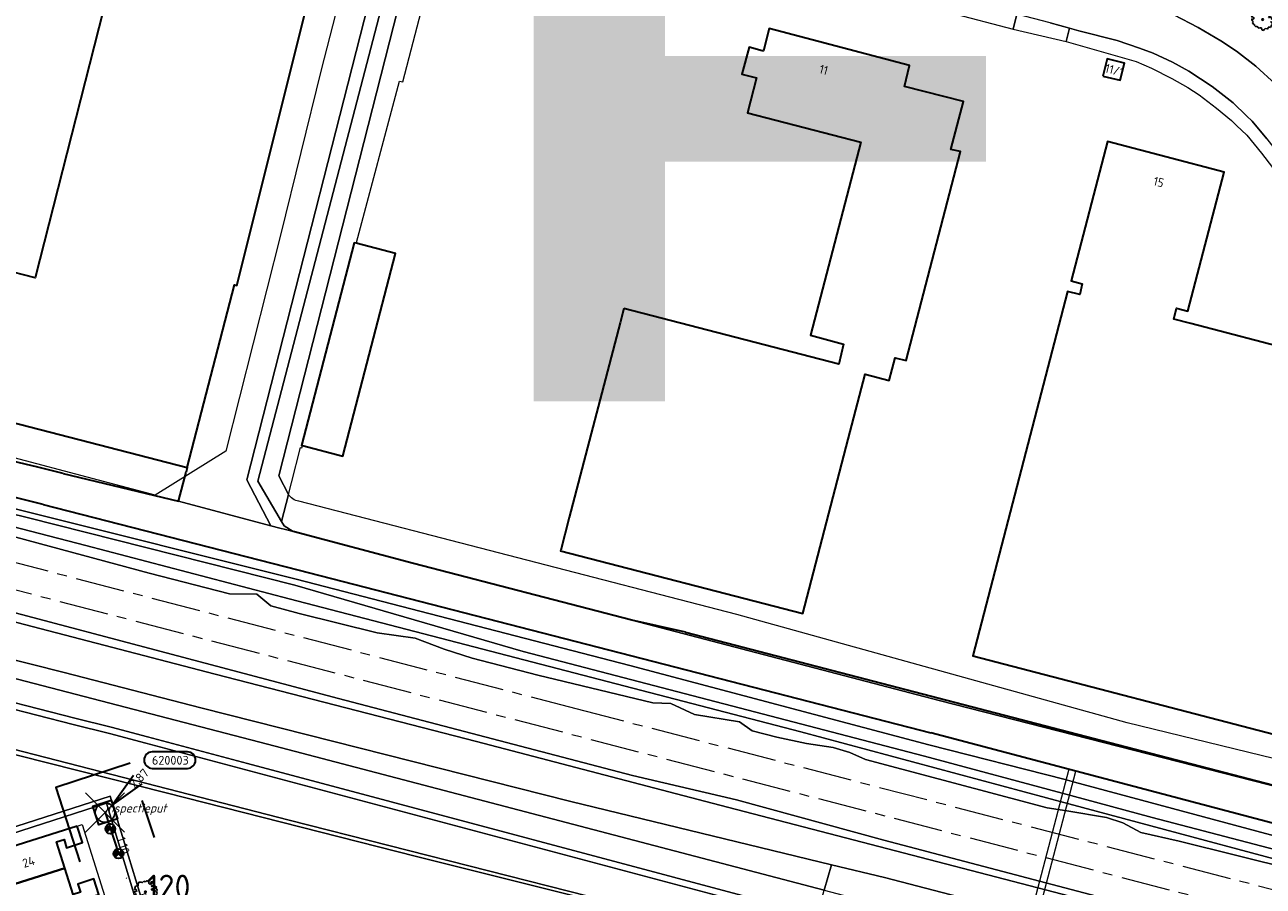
# Model space of a CAD drawing. Header units: metres. Extents: x 152391 to 157968, y 462336 to 467280.
# Tile 667 of 736: x 156805 to 156995, y 464823 to 464955. Entities that reach past the tile are written whole.
import ezdxf
from ezdxf.enums import TextEntityAlignment as Align

# ---------------------------------------------------------------- set-up
doc = ezdxf.new("R2010")
doc.units = ezdxf.units.M
doc.header["$LTSCALE"] = 0.75
doc.header["$PDMODE"] = 3
doc.header["$PDSIZE"] = 3
doc.linetypes.add('AM-AS', pattern=[16, 10, -2, 2, -2])
doc.linetypes.add('RI-VWA_BETON', pattern=[19, 9, -5, 0, -5])
doc.layers.get('0').update_dxf_attribs({"lineweight": 25})
doc.layers.get('defpoints').update_dxf_attribs({"lineweight": 25})
for name, color, linetype, lineweight in [('B-GV-GR-BOOM-S', 252, 'Continuous', 25), ('B-WE-AM-AS_SPOOR-G', 10, 'AM-AS', 18), ('B-WE-GK-BESCHOEIING-G', 251, 'GK-BESCHOEIING', 35), ('B-WE-GR-BEPLANTING_CULTUUR_BOSPLANTSOEN-GV', 251, 'Continuous', 18), ('B-WE-GR-GRAS-GV', 251, 'Continuous', 13), ('B-WE-GR-GROENVOORZIENING-GV', 251, 'Continuous', 18), ('B-WE-GR-HAAG-GV', 251, 'Continuous', 13), ('B-WE-GR-STRUIK-GV', 251, 'Continuous', 13), ('B-WE-GW-TALUD_KRUIN-G', 251, 'Continuous', 18), ('B-WE-KW-KUNSTWERK_DUIKER-GV', 5, 'Continuous', 18), ('B-WE-KW-KUNSTWERK_GELUIDSWERING_SCHERM-G', 5, 'Continuous', 18), ('B-WE-OG-BEBOUWING-GV', 6, 'Continuous', 35), ('B-WE-OG-BEBOUWING-T18', 1, 'Continuous', 18), ('B-WE-OG-TERREIN_CULTUURSCHEIDING-GV', 251, 'Continuous', 18), ('B-WE-OG-WATER-GV', 251, 'Continuous', 18), ('B-WE-OG-WATER_SLOOT-GV', 251, 'Continuous', 18), ('B-WE-VH-VERHARDING_ASFALT-GV', 251, 'Continuous', 18), ('B-WE-VH-VERHARDING_HALFVERHARDING-GV', 251, 'Continuous', 18), ('B-WE-VH-VERHARDING_TEGEL-GV', 251, 'Continuous', 18), ('N-OI-RI-T50', 130, 'Continuous', 50), ('N-OI-RI-VWA_PUTNUMMER-S @ 0.75', 36, 'Continuous', 35), ('N-OI-RI-VWA_RIOOLPUT_INSPECTIEPUT-S', 36, 'Continuous', 35), ('N-OI-RI-VWA_STROOMRICHTING-S @ 0.75', 36, 'Continuous', 35), ('N-OI-RI-VWA_TRANSPORTLEIDING_BETON_250-G', 36, 'RI-VWA_BETON', 35), ('N-RO-KG-GRENS_WERK-G', 7, 'XX-WERKGRENS', 35)]:
    doc.layers.add(name, color=color, linetype=linetype, lineweight=lineweight)
doc.layers.add('inspectieput', color=7, linetype='Continuous', plot=False)
doc.layers.add('N-OI-RI-VRIJVERVAL_HULPSTUK-S', color=210, linetype='Continuous', lineweight=35, plot=False)
doc.layers.add('X-XX-AL-TEKENBLAD_HULPLIJN-G', color=7, linetype='Continuous', lineweight=18, plot=False)
doc.styles.add('ARIAL', font='arialbd.ttf')
doc.styles.add('NLCS-ISO', font='isocpeur.ttf')
doc.styles.add('NLCS-ISO-M750-T18', font='NLCS-ISO.ttf', dxfattribs={"height": 1.35})
doc.styles.add('NLCS-ISO-M750-T18_CURSIEF', font='NLCS-ISO.ttf', dxfattribs={"oblique": 15, "height": 1.35})
doc.styles.add('NLCS-ISO-M750-T50', font='NLCS-ISO.ttf', dxfattribs={"height": 3.75})
doc.linetypes.add('GK-BESCHOEIING', pattern='A,30,-5,[1,NLCS.SHX,S=1,R=0,X=0,Y=0],-5', length=40)
doc.linetypes.add('XX-WERKGRENS', pattern='A,0,[137,NLCS.SHX,S=0.1,R=0,X=-1.1,Y=-1.35],-6', length=6)

# ---------------------------------------------------------------- blocks, each defined once
blk = doc.blocks.new('B-SRI-PUT_VWA-SO')
at = {"flags": 128}
blk.add_lwpolyline([(-2, 2), (2, 2), (2, -2), (-2, -2)], close=True, dxfattribs=at)
at = {"lineweight": -3, "flags": 128}
blk.add_lwpolyline([(2, -2), (2, 2), (-2, 2), (-2, -2)], close=True, dxfattribs=at)
at = {"lineweight": -3}
blk.add_circle((0, 0), 2, dxfattribs=at)
blk = doc.blocks.new('*U178')
for q in [(5.83, 7.6), (7.6, 5.83)]:
    blk.add_line((1.41, 1.41), q)
blk.add_lwpolyline([(16.81, 12.39), (9.65, 12.39, 1), (9.65, 9.01), (16.81, 9.01, 1)], format="xyb", close=True)
at = {"ltscale": 0.1, "style": 'NLCS-ISO'}
blk.add_attdef('PUTHGT', text='', height=1.8, rotation=45, dxfattribs=at).set_placement((5.39, 5.43), align=Align.MIDDLE_LEFT)
blk.add_attdef('PUTNR', text='', height=1.8, dxfattribs=at).set_placement((13.33, 10.67), align=Align.MIDDLE_CENTER)
blk = doc.blocks.new('*U79')
at = {"ltscale": 0.1}
blk.add_hatch(color=256, dxfattribs=at).paths.add_polyline_path([(2.5, 0), (-2.5, -0.83), (-2.5, 0.83)])
at = {"ltscale": 0.1, "flags": 128}
blk.add_lwpolyline([(2.5, 0), (-2.5, -0.83), (-2.5, 0.83)], close=True, dxfattribs=at)
at = {"ltscale": 0.1, "style": 'NLCS-ISO'}
for tag, p in [('MAT', (-1, 0.5)), ('BOBL', (-12.62, 0))]:
    blk.add_attdef(tag, text='', height=1.8, dxfattribs=at).set_placement(p, align=Align.BOTTOM_RIGHT)
for tag, p in [('DIA', (1, 0.5)), ('BOBR', (11.67, 0))]:
    blk.add_attdef(tag, text='', height=1.8, dxfattribs=at).set_placement(p, align=Align.BOTTOM_LEFT)
at = {"layer": 'defpoints', "ltscale": 0.1, "style": 'NLCS-ISO', "flags": 1}
blk.add_attdef('JVA', text='', height=1.8, dxfattribs=at).set_placement((0, -1), align=Align.TOP_CENTER)
blk = doc.blocks.new('SRI-HULP')
h = blk.add_hatch(color=256)
h.dxf.hatch_style = 1
h.paths.add_polyline_path([(-0.71, 0.71, 0.198912), (-1, 0, 0.198912), (-0.71, -0.71), (0, 0)])
h = blk.add_hatch(color=256)
h.dxf.hatch_style = 1
h.paths.add_polyline_path([(1, 0, 0.198912), (0.71, 0.71), (0, 0), (0.71, -0.71, 0.198912)])
for p, q in [((-0.71, 0.71), (0.71, -0.71)), ((-0.71, -0.71), (0.71, 0.71))]:
    blk.add_line(p, q)
blk.add_circle((0, 0), 1)
blk = doc.blocks.new('ACMAP_ANN_TEMPLATE_type knoop')
at = {"layer": 'defpoints', "style": 'NLCS-ISO-M750-T18_CURSIEF', "oblique": 15}
blk.add_attdef('type_knoop', (0, 0), '', height=1.35, dxfattribs=at)
blk = doc.blocks.new('SGR-BOOM_21_30')
at = {"linetype": 'Continuous'}
for p, q in [((-1.7, 0.37), (-1.66, 0.48)), ((-1.49, 0.41), (-1.7, 0.37)), ((-1.68, -0.03), (-1.67, 0.09)), ((-1.67, 0.09), (-1.39, 0.07)), ((-1.66, 0.48), (-1.6, 0.53)), ((-1.63, 0.58), (-1.53, 0.87)), ((-1.6, 0.53), (-1.63, 0.58)), ((-1.53, 0.87), (-1.46, 0.86)), ((-1.42, 0.33), (-1.49, 0.41)), ((-1.46, 0.86), (-1.34, 0.91)), ((-1.33, 0.18), (-1.42, 0.33)), ((-1.39, 0.07), (-1.33, 0.18)), ((-1.34, 0.91), (-1.18, 0.86)), ((-1.18, 0.86), (-1.12, 0.92)), ((-1.13, 1.09), (-1.11, 1.19)), ((-1.12, 0.92), (-1.13, 1.09)), ((-1.11, 1.19), (-1.05, 1.33)), ((-1.05, 1.33), (-1.02, 1.5)), ((-1.02, 1.5), (-0.67, 1.5)), ((-0.67, 1.5), (-0.52, 1.43)), ((-0.52, 1.43), (-0.47, 1.45)), ((-0.47, 1.45), (-0.37, 1.55)), ((-0.37, 1.55), (-0.23, 1.65)), ((-0.23, 1.65), (-0.13, 1.58)), ((-0.13, 1.58), (-0.06, 1.52)), ((-0.06, 1.52), (0.07, 1.58)), ((0.07, 1.58), (0.2, 1.71)), ((0.2, 1.71), (0.26, 1.73)), ((0.26, 1.73), (0.33, 1.7)), ((0.33, 1.7), (0.39, 1.65)), ((0.4, 1.53), (0.38, 1.5)), ((0.38, 1.5), (0.53, 1.52)), ((0.39, 1.65), (0.4, 1.53)), ((0.54, 1.48), (0.51, 1.29)), ((0.51, 1.29), (0.57, 1.24)), ((0.53, 1.52), (0.54, 1.48)), ((0.57, 1.24), (0.69, 1.15)), ((0.69, 1.15), (0.75, 1.2)), ((0.75, 1.2), (0.8, 1.29)), ((0.79, 1.4), (0.89, 1.56)), ((0.8, 1.29), (0.79, 1.4)), ((0.89, 1.56), (1.02, 1.53)), ((0.94, 0.91), (0.89, 0.87)), ((0.89, 0.87), (0.93, 0.83)), ((0.93, 0.41), (0.89, 0.33)), ((0.89, 0.33), (1.03, 0.32)), ((0.97, 1.37), (0.93, 1.33)), ((0.93, 1.33), (0.95, 1.25)), ((0.93, 0.83), (0.98, 0.84)), ((1.05, 0.46), (0.93, 0.41)), ((0.97, 0.97), (0.94, 0.91)), ((0.95, 1.25), (0.96, 1.24)), ((0.96, 1.27), (0.97, 1.37)), ((1.03, 0.97), (0.97, 0.97)), ((0.98, 0.84), (1.03, 0.78)), ((1.02, 1.53), (1.16, 1.45)), ((1.08, 0.94), (1.03, 0.97)), ((1.03, 0.78), (1.08, 0.84)), ((1.03, 0.32), (1.11, 0.25)), ((1.11, 0.46), (1.05, 0.46)), ((1.12, 0.87), (1.08, 0.94)), ((1.08, 0.84), (1.12, 0.87)), ((1.22, 0.4), (1.11, 0.46)), ((1.11, 0.25), (1.2, 0.37)), ((1.16, 1.45), (1.25, 1.27)), ((1.2, 0.37), (1.24, 0.41)), ((1.32, 0.79), (1.23, 0.69)), ((1.23, 0.69), (1.27, 0.63)), ((1.25, 1.27), (1.38, 1.06)), ((1.27, 0.63), (1.38, 0.56)), ((1.34, 0.18), (1.31, 0.1)), ((1.43, 0.05), (1.31, 0.1)), ((1.38, 1.06), (1.32, 0.79)), ((1.36, 0.3), (1.34, 0.23)), ((1.34, 0.23), (1.34, 0.18)), ((1.43, 0.23), (1.36, 0.3)), ((1.38, 0.56), (1.44, 0.6)), ((1.47, 0.2), (1.43, 0.23)), ((1.43, 0.05), (1.51, 0.14)), ((1.47, 0.86), (1.44, 0.81)), ((1.44, 0.81), (1.46, 0.74)), ((1.44, 0.6), (1.57, 0.56)), ((1.46, 0.74), (1.53, 0.69)), ((1.54, 0.86), (1.47, 0.86)), ((1.51, 0.14), (1.47, 0.2)), ((1.53, 0.73), (1.64, 0.68)), ((1.53, 0.69), (1.54, 0.73)), ((1.62, 0.76), (1.54, 0.86)), ((1.57, 0.56), (1.64, 0.51)), ((1.73, 0.71), (1.62, 0.76)), ((1.64, 0.68), (1.73, 0.71)), ((1.64, 0.51), (1.81, 0.32)), ((1.72, 0.1), (1.67, 0.04)), ((1.67, 0.04), (1.76, -0.09)), ((1.81, 0.32), (1.72, 0.1)), ((-1.54, -0.18), (-1.68, -0.03)), ((-1.55, -0.51), (-1.49, -0.42)), ((-1.35, -0.75), (-1.55, -0.51)), ((-1.44, -0.32), (-1.54, -0.18)), ((-1.49, -0.42), (-1.44, -0.32)), ((-1.25, -0.78), (-1.35, -0.75)), ((-1.27, -0.9), (-1.25, -0.78)), ((-1.11, -1.05), (-1.27, -0.9)), ((-0.91, -1.08), (-1.11, -1.05)), ((-0.67, -1.18), (-0.91, -1.08)), ((-0.68, -1.29), (-0.67, -1.18)), ((-0.55, -1.33), (-0.68, -1.29)), ((-0.4, -1.26), (-0.55, -1.33)), ((-0.19, -1.28), (-0.4, -1.26)), ((-0.16, -1.43), (-0.19, -1.28)), ((-0.13, -1.49), (-0.16, -1.43)), ((-0.1, -1.61), (-0.13, -1.49)), ((0.11, -1.67), (-0.1, -1.61)), ((0.25, -1.52), (0.11, -1.67)), ((0.36, -1.38), (0.25, -1.52)), ((0.68, -1.44), (0.36, -1.38)), ((0.83, -1.36), (0.68, -1.44)), ((0.84, -1.16), (0.83, -1.36)), ((1.03, -1.18), (0.84, -1.16)), ((1.18, -1.24), (1.03, -1.18)), ((1.29, -1.01), (1.18, -1.24)), ((1.29, -0.29), (1.24, -0.36)), ((1.24, -0.36), (1.25, -0.42)), ((1.26, -0.42), (1.33, -0.41)), ((1.33, -0.34), (1.29, -0.29)), ((1.36, -0.88), (1.29, -1.01)), ((1.33, -0.41), (1.33, -0.34)), ((1.37, -0.83), (1.36, -0.88)), ((1.48, -0.8), (1.37, -0.83)), ((1.46, -0.47), (1.39, -0.59)), ((1.39, -0.59), (1.43, -0.64)), ((1.43, -0.64), (1.5, -0.7)), ((1.58, -0.59), (1.46, -0.47)), ((1.5, -0.7), (1.48, -0.8)), ((1.66, -0.52), (1.58, -0.59)), ((1.68, -0.42), (1.66, -0.52)), ((1.72, -0.31), (1.68, -0.42)), ((1.84, -0.18), (1.72, -0.31)), ((1.76, -0.09), (1.84, -0.18))]:
    blk.add_line(p, q, dxfattribs=at)
blk.add_circle((0, 0), 0.126, dxfattribs=at)

msp = doc.modelspace()

# ---------------------------------------------------------------- linework, layer by layer
at = {"layer": 'B-WE-AM-AS_SPOOR-G'}
for points in [[(156559.2, 464923.91), (156579.24, 464921.31), (156598.48, 464918.63), (156609.54, 464916.9), (156621.56, 464914.9), (156633.95, 464912.72), (156655.12, 464908.74), (156674.91, 464904.58), (156694.64, 464900.16), (156719.24, 464894.34), (156743.77, 464888.26), (156778.06, 464879.48), (156889.44, 464850.45), (157053.2, 464807.93), (157965.4, 464570.65)], [(156554.2, 464918.51), (156575.02, 464916.28), (156591.64, 464914.2), (156608.23, 464911.88), (156628.91, 464908.62), (156646.6, 464905.5), (156666.56, 464901.64), (156686.45, 464897.47), (156708.76, 464892.46), (156731.01, 464887.18), (156755.65, 464881), (156798.8, 464869.89), (157023.35, 464811.51), (157098.49, 464792.05), (157349.75, 464726.64), (157713.78, 464632.11)]]:
    msp.add_lwpolyline(points, dxfattribs=at)
at = {"layer": 'B-WE-GK-BESCHOEIING-G'}
for points in [[(156807.04, 464887.43), (156803.17, 464888.36)], [(156810.9, 464886.47), (156807.04, 464887.43)], [(156810.9, 464886.47), (156828.59, 464882.2)], [(156828.59, 464882.2), (156829.73, 464886.64)], [(156829.92, 464887.37), (156829.73, 464886.64)], [(156807.84, 464881.71), (156802.55, 464883.05)], [(156807.84, 464881.71), (156846.85, 464871.72)], [(156906.19, 464862.18), (156897.98, 464864), (156864.57, 464872.67), (156846.12, 464877.55)], [(156846.85, 464871.72), (156943.77, 464846.76)], [(156906.19, 464862.18), (157000, 464837.73)], [(156996.09, 464832.9), (156943.77, 464846.76)]]:
    msp.add_lwpolyline(points, dxfattribs=at)
at = {"layer": 'B-WE-GR-BEPLANTING_CULTUUR_BOSPLANTSOEN-GV'}
for points in [[(156890.73, 464821.34), (156891.71, 464821.64), (156891.31, 464821.74), (156845.52, 464833.36), (156765.8, 464853.89), (156685.05, 464874.19), (156685.08, 464872.82), (156709.58, 464867.09), (156733.11, 464861.47), (156733.95, 464861.55), (156734.54, 464861.41), (156734.91, 464861.52), (156734.99, 464861.3), (156741.1, 464859.84), (156741.47, 464858.86), (156790.51, 464846.66), (156826.67, 464837.56), (156865, 464827.78), (156890.33, 464821.44)], [(156848.51, 464808.17), (156849.79, 464808.57), (156890.73, 464821.34), (156890.33, 464821.44), (156865, 464827.78), (156826.67, 464837.56), (156790.51, 464846.66), (156741.47, 464858.86), (156741.1, 464859.84), (156734.99, 464861.3), (156743.78, 464834.05), (156777.69, 464844.82), (156783.76, 464826.01), (156818.08, 464837.02), (156824.86, 464814.96), (156825.32, 464813.48), (156824.43, 464813.21), (156826.6, 464806.02), (156828.07, 464806.42), (156829.78, 464801.28), (156848.79, 464807.28)]]:
    msp.add_lwpolyline(points, close=True, dxfattribs=at)
at = {"layer": 'B-WE-GR-GRAS-GV'}
for points in [[(157011.74, 464823.31), (156964.89, 464835.88), (156923.85, 464846.9), (156845.51, 464867.25), (156814.4, 464875.45), (156780.43, 464884.21)], [(156798.51, 464878.08), (156824.06, 464871.2), (156836.36, 464868.01), (156840.58, 464867.99), (156842.71, 464866.2), (156847.05, 464865.02), (156858.98, 464862.04), (156864.81, 464861.22), (156869.24, 464859.56), (156873.55, 464858.18), (156883.58, 464855.58), (156901.21, 464851.32), (156903.94, 464851.22), (156907.59, 464849.55), (156914.5, 464848.41), (156916.44, 464847.06), (156920.21, 464846.09), (156924.76, 464845.08), (156928.84, 464844.47), (156931.39, 464843.72), (156933.76, 464842.63), (156961.62, 464835.27), (156964.6, 464834.78), (156970.67, 464833.79), (156973.18, 464832.96), (156975.93, 464831.49), (156981.83, 464830.13), (157008.29, 464823.57)]]:
    msp.add_lwpolyline(points, dxfattribs=at)
at = {"layer": 'B-WE-GR-GROENVOORZIENING-GV'}
msp.add_lwpolyline([(157009.67, 464811.4), (156978.65, 464819.22), (156936.6, 464830.32), (156914, 464836.46), (156898.1, 464840.2), (156853.07, 464851.98), (156775.58, 464872.52), (156733.62, 464883.06), (156712.05, 464887.73), (156687.34, 464893.5), (156664.62, 464898.26), (156649.42, 464901.08), (156647, 464900.4), (156668.67, 464896.38), (156705.46, 464888.26), (156738.82, 464880.28), (156768.5, 464872.82), (156834.21, 464855.72), (156874.21, 464845.4), (156900.34, 464838.58), (156911.47, 464835.68), (156960.17, 464822.98), (156961.33, 464822.68), (157001.46, 464812.21)], dxfattribs=at)
msp.add_lwpolyline([(156734.99, 464861.3), (156734.91, 464861.52), (156734.54, 464861.41), (156733.96, 464861.22), (156742.92, 464833.46), (156743.32, 464832.85), (156747.59, 464834.21), (156777.29, 464843.64), (156782.18, 464828.53), (156783.35, 464824.92), (156817.52, 464835.97), (156824.43, 464813.21), (156825.32, 464813.48), (156824.86, 464814.96), (156818.08, 464837.02), (156783.76, 464826.01), (156777.69, 464844.82), (156743.78, 464834.05)], close=True, dxfattribs=at)
at = {"layer": 'B-WE-GR-HAAG-GV'}
msp.add_lwpolyline([(156734.54, 464861.41), (156733.96, 464861.22), (156742.92, 464833.46), (156743.32, 464832.85), (156747.59, 464834.21), (156777.29, 464843.64), (156782.18, 464828.53), (156783.35, 464824.92), (156817.52, 464835.97), (156824.43, 464813.21), (156825.32, 464813.48), (156824.86, 464814.96), (156818.08, 464837.02), (156783.76, 464826.01), (156777.69, 464844.82), (156743.78, 464834.05), (156734.99, 464861.3), (156734.91, 464861.52)], close=True, dxfattribs=at)
at = {"layer": 'B-WE-GR-STRUIK-GV'}
for points in [[(157079.57, 464808.62), (156965.76, 464839.2), (156964.36, 464839.57), (156943.45, 464844.88), (156897.7, 464857.03), (156846.61, 464870.27), (156804.79, 464880.76), (156739.79, 464897.3), (156730.93, 464899.66), (156725.77, 464901.21), (156724.68, 464901.6), (156720.39, 464903.41), (156718.29, 464904.08), (156716.85, 464904.37), (156711.91, 464904.78), (156710.39, 464905.01), (156649.6, 464920.97), (156630.1, 464925.73), (156611.49, 464930.12), (156600.89, 464932.62), (156590.79, 464934.76), (156584.87, 464935.87), (156572.98, 464937.88), (156556.81, 464940.46)], [(157001.46, 464812.21), (156961.33, 464822.68), (156960.17, 464822.98), (156911.47, 464835.68), (156900.34, 464838.58), (156874.21, 464845.4), (156834.21, 464855.72), (156768.5, 464872.82), (156738.82, 464880.28), (156705.46, 464888.26), (156668.67, 464896.38), (156647, 464900.4), (156646.54, 464897.57), (156639.02, 464898.87), (156639.41, 464901.78), (156603.88, 464907.28), (156592.66, 464909), (156584.61, 464910.07), (156561.06, 464912.63)], [(156780.98, 464885.69), (156805.4, 464879.7), (156846.37, 464869.37), (156881.33, 464859.18), (156942.79, 464843.14), (156965.23, 464837.12), (156977.7, 464833.78), (157026.7, 464820.93)], [(157026.7, 464820.93), (156977.7, 464833.78), (156965.23, 464837.12), (156942.79, 464843.14), (156881.33, 464859.18), (156846.37, 464869.37), (156805.4, 464879.7), (156780.98, 464885.69)], [(156780.43, 464884.21), (156814.4, 464875.45), (156845.51, 464867.25), (156923.85, 464846.9), (156964.89, 464835.88), (157011.74, 464823.31)], [(156790.99, 464861.05), (156811.08, 464855.96), (156832.01, 464850.54), (156888.63, 464836.22), (156928.59, 464826.54), (156936.66, 464824.58), (156956.9, 464819.31), (156957.05, 464819.85), (156957.68, 464819.68), (156959.14, 464819.29), (156960.39, 464818.95), (156960.26, 464818.46), (156960.42, 464818.42), (156985.02, 464812.14), (156990.01, 464810.24), (156991.81, 464808.58), (156992.5, 464806.49), (156998.06, 464805.49)]]:
    msp.add_lwpolyline(points, dxfattribs=at)
at = {"layer": 'B-WE-GW-TALUD_KRUIN-G'}
msp.add_lwpolyline([(156780.43, 464884.21), (156814.4, 464875.45), (156845.51, 464867.25), (156923.85, 464846.9), (156964.89, 464835.88), (157011.74, 464823.31)], dxfattribs=at)
at = {"layer": 'B-WE-KW-KUNSTWERK_DUIKER-GV'}
msp.add_lwpolyline([(156964.93, 464841.15), (156958.44, 464816.4), (156959.51, 464816.12), (156966, 464840.87)], close=True, dxfattribs=at)
at = {"layer": 'B-WE-KW-KUNSTWERK_GELUIDSWERING_SCHERM-G'}
msp.add_lwpolyline([(156647, 464900.4), (156668.67, 464896.38), (156705.46, 464888.26), (156738.82, 464880.28), (156768.5, 464872.82), (156834.21, 464855.72), (156874.21, 464845.4), (156960.17, 464822.98), (156961.33, 464822.68), (157001.46, 464812.21)], dxfattribs=at)
at = {"layer": 'B-WE-OG-BEBOUWING-GV'}
for points in [[(156844.42, 464973.83), (156822.58, 464979.24), (156806.64, 464916.43), (156796.26, 464919.09), (156796.19, 464918.83), (156796.02, 464918.15), (156794.42, 464911.93), (156790.73, 464897.51), (156829.92, 464887.37), (156837.15, 464915.35), (156837.5, 464915.26), (156848.19, 464957.87), (156851.74, 464972.02)], [(156896.79, 464911.73), (156896.22, 464909.54), (156888.42, 464879.72), (156887.12, 464874.73), (156887.08, 464874.6), (156924.16, 464865.01), (156931.14, 464891.71), (156933.74, 464901.65), (156937.41, 464900.73), (156938.33, 464904.17), (156939.98, 464903.79), (156948.3, 464935.8), (156946.83, 464936.1), (156948.79, 464943.45), (156939.76, 464945.73), (156940.52, 464948.97), (156919.04, 464954.63), (156918.16, 464951.21), (156917.95, 464951.19), (156915.96, 464951.74), (156914.85, 464947.65), (156917.09, 464947.09), (156915.69, 464941.73), (156933.04, 464937.19), (156925.37, 464907.66), (156930.4, 464906.25), (156929.71, 464903.21)], [(156970.1, 464947.33), (156972.79, 464946.73), (156973.44, 464949.33), (156970.79, 464949.97)], [(157023.79, 464839.37), (157023.99, 464839.32), (157030.65, 464864.94), (157031.87, 464869.65), (157038.48, 464895.08), (157006.56, 464903.42), (157000, 464905.14), (156983.59, 464909.43), (156980.98, 464910.11), (156981.42, 464911.78), (156983.14, 464911.33), (156988.71, 464932.62), (156970.84, 464937.3), (156965.26, 464915.98), (156966.98, 464915.53), (156966.59, 464913.87), (156964.73, 464914.36), (156950.23, 464858.53), (157000, 464845.57)], [(156847.55, 464890.73), (156853.73, 464889.13), (156861.79, 464920.16), (156855.8, 464921.72), (156855.48, 464921.79), (156847.43, 464890.76)], [(156813.06, 464832.46), (156800.9, 464828.59), (156802.58, 464823.29), (156811.17, 464826), (156809.9, 464830.02), (156811.04, 464830.38), (156811.43, 464829.14), (156813.87, 464829.92)], [(156802.58, 464823.29), (156804.22, 464818.12), (156816.36, 464821.98), (156815.61, 464824.35), (156813.17, 464823.58), (156813.57, 464822.34), (156812.43, 464821.98), (156811.17, 464826)]]:
    msp.add_lwpolyline(points, close=True, dxfattribs=at)
at = {"layer": 'B-WE-OG-TERREIN_CULTUURSCHEIDING-GV'}
for points in [[(156865.45, 464970.46), (156843.92, 464886.08), (156845.41, 464883.26), (156845.85, 464885.01), (156847.23, 464890.44), (156847.46, 464890.38), (156847.55, 464890.73), (156847.43, 464890.76), (156855.48, 464921.79), (156855.8, 464921.72), (156855.83, 464921.85), (156862.4, 464946.55), (156862.93, 464946.43), (156870.17, 464974.32)], [(156981.01, 464956.71), (156984.74, 464954.78), (156988.18, 464952.71), (156990.59, 464951.15), (156993.57, 464948.85), (156996.57, 464946.1)]]:
    msp.add_lwpolyline(points, dxfattribs=at)
at = {"layer": 'B-WE-OG-WATER-GV'}
msp.add_lwpolyline([(156824.99, 464883.15), (156824.97, 464883.07), (156825.05, 464883.05), (156828.59, 464882.2), (156842.73, 464878.45), (156839.02, 464885.5), (156861.33, 464972.96), (156859.5, 464973.43), (156857.96, 464973.67), (156857, 464973.92), (156850.41, 464948.3), (156844.19, 464922.95), (156835.84, 464889.9)], close=True, dxfattribs=at)
for points in [[(156999.99, 464837.64), (156945.06, 464851.7), (156897.98, 464864), (156864.57, 464872.67), (156846.12, 464877.55), (156844.97, 464877.86), (156844.1, 464878.09), (156842.73, 464878.45), (156828.59, 464882.2), (156825.05, 464883.05), (156824.97, 464883.07), (156824.99, 464883.15), (156792.94, 464891.64)], [(156802.55, 464883.05), (156807.84, 464881.71), (156846.85, 464871.72), (156943.77, 464846.76), (156964.93, 464841.15), (156966, 464840.87), (156996.09, 464832.9)]]:
    msp.add_lwpolyline(points, dxfattribs=at)
at = {"layer": 'B-WE-OG-WATER_SLOOT-GV'}
for points in [[(156857, 464973.92), (156857.96, 464973.67), (156859.5, 464973.43), (156861.33, 464972.96), (156862.85, 464970.23), (156840.74, 464885.31), (156844.36, 464879.12), (156845.41, 464883.26), (156843.92, 464886.08), (156865.45, 464970.46), (156865.41, 464972.07), (156864.94, 464973.45), (156863.85, 464974.72), (156863.08, 464975.32), (156862.84, 464975.45), (156861.92, 464975.93), (156856.18, 464977.61), (156853.35, 464978.44), (156852.5, 464975.05), (156856.02, 464974.16)], [(156844.1, 464878.09), (156844.97, 464877.86), (156846.12, 464877.55), (156844.76, 464878.43), (156844.36, 464879.12), (156840.74, 464885.31), (156862.85, 464970.23), (156861.33, 464972.96), (156839.02, 464885.5), (156842.73, 464878.45)], [(156928.59, 464826.54), (156927.46, 464822.64), (156957.77, 464814.69), (156958.07, 464815.63), (156956, 464816.1), (156956.9, 464819.31), (156936.66, 464824.58)]]:
    msp.add_lwpolyline(points, close=True, dxfattribs=at)
for points in [[(156626.2, 464928.18), (156611.49, 464930.12), (156630.1, 464925.73), (156649.6, 464920.97), (156710.39, 464905.01), (156711.91, 464904.78), (156716.85, 464904.37), (156718.29, 464904.08), (156720.39, 464903.41), (156724.68, 464901.6), (156725.77, 464901.21), (156730.93, 464899.66), (156739.79, 464897.3), (156804.79, 464880.76), (156846.61, 464870.27), (156897.7, 464857.03), (156943.45, 464844.88), (156964.36, 464839.57), (156965.76, 464839.2), (157079.57, 464808.62)], [(156702.29, 464881.28), (156702.5, 464881.23), (156706.77, 464880.12), (156707.75, 464879.87), (156763.01, 464865.56), (156842.19, 464845.01), (156927.46, 464822.64), (156928.59, 464826.54), (156888.63, 464836.22), (156832.01, 464850.54), (156811.08, 464855.96), (156790.99, 464861.05), (156776, 464865.08), (156756.88, 464870.34), (156745.02, 464873.47), (156740.16, 464874.65), (156731.08, 464876.64), (156724.05, 464878), (156716.79, 464879.06), (156712.71, 464880.03), (156706.53, 464881.65), (156701.37, 464883.16), (156698.88, 464883.58)], [(156996.09, 464832.9), (156966, 464840.87), (156964.93, 464841.15), (156943.77, 464846.76), (156846.85, 464871.72), (156807.84, 464881.71), (156802.55, 464883.05)], [(156845.41, 464883.26), (156844.36, 464879.12), (156844.76, 464878.43), (156846.12, 464877.55), (156864.57, 464872.67), (156897.98, 464864), (156945.06, 464851.7), (156999.99, 464837.64), (157022.07, 464832.06), (157078.62, 464817.78), (157134.7, 464803.34), (157310.37, 464755.94), (157319.92, 464752.91)], [(157112.24, 464814.47), (157108.03, 464815.97), (157102.1, 464817.01), (157097.62, 464818.32), (157097.89, 464819.36), (157096.54, 464819.68), (157091.4, 464821.06), (157088.05, 464821.95), (157087.7, 464820.52), (157079.83, 464822.57), (157079.76, 464822.17), (157076.93, 464822.93), (157076.65, 464821.89), (157076.6, 464821.7), (157071.79, 464822.92), (157072.12, 464824.24), (157045.12, 464830.66), (157028.23, 464835.01), (157023.06, 464836.27), (156973.84, 464848.29), (156914.08, 464864.84), (156847, 464882.21)], [(156801.57, 464851.83), (156807.12, 464850.4), (156812.69, 464848.99), (156818.25, 464847.58), (156823.81, 464846.13), (156839.16, 464842.05), (156926.35, 464818.78), (156927.46, 464822.64), (156842.19, 464845.01), (156763.01, 464865.56)], [(156765.8, 464853.89), (156845.52, 464833.36), (156891.31, 464821.74), (156891.71, 464821.64), (156891.82, 464821.61), (156925.08, 464813.13), (156926.17, 464817.79), (156838.9, 464841.08), (156823.56, 464845.16), (156818, 464846.61), (156812.44, 464848.02), (156806.87, 464849.43), (156801.31, 464850.86)], [(156801.31, 464850.86), (156806.87, 464849.43), (156812.44, 464848.02), (156818, 464846.61), (156823.56, 464845.16), (156838.9, 464841.08), (156926.17, 464817.79), (156926.35, 464818.78), (156839.16, 464842.05), (156823.81, 464846.13), (156818.25, 464847.58), (156812.69, 464848.99), (156807.12, 464850.4), (156801.57, 464851.83)]]:
    msp.add_lwpolyline(points, dxfattribs=at)
msp.add_lwpolyline([(156847, 464882.21, -0.21368), (156845.41, 464883.26)], format="xyb", dxfattribs=at)
at = {"layer": 'B-WE-VH-VERHARDING_ASFALT-GV'}
for points in [[(157018.05, 464915.98), (157019.25, 464917.55), (157019.07, 464917.69), (157015.99, 464920.38), (157013.14, 464923.23), (157011.18, 464925.55), (157009.35, 464927.93), (157008.13, 464929.72), (157005.65, 464934.25), (157004.04, 464937.04), (157002.07, 464939.94), (157000.01, 464942.5), (157000, 464942.51), (156996.86, 464945.79), (156996.57, 464946.1), (156993.57, 464948.85), (156990.59, 464951.15), (156988.18, 464952.71), (156984.74, 464954.78), (156981.01, 464956.71)], [(156962.08, 464955.47), (156965.03, 464954.66), (156966.45, 464954.26), (156972.29, 464952.76), (156975.73, 464951.61), (156977.82, 464950.85), (156980.78, 464949.46), (156983.27, 464948.07), (156986.85, 464945.74), (156990.09, 464943.24), (156992.12, 464941.25), (156992.97, 464940.42), (156995.24, 464937.73), (156997, 464935.42), (156999.12, 464932.15), (157000, 464930.65), (157000.27, 464930.19), (157002.81, 464925.87), (157005.64, 464922.09), (157008.6, 464918.64), (157012.1, 464915.1), (157014.99, 464912.6), (157016.07, 464913.95), (157019.01, 464911.9)]]:
    msp.add_lwpolyline(points, dxfattribs=at)
at = {"layer": 'B-WE-VH-VERHARDING_HALFVERHARDING-GV'}
for points in [[(156566.07, 464913.72), (156584.25, 464911.1), (156608.81, 464907.99), (156641.34, 464903.05), (156647, 464900.4), (156649.42, 464901.08), (156664.62, 464898.26), (156687.34, 464893.5), (156712.05, 464887.73), (156733.62, 464883.06), (156775.58, 464872.52), (156853.07, 464851.98), (156898.1, 464840.2), (156914, 464836.46), (156936.6, 464830.32), (156978.65, 464819.22), (157009.67, 464811.4)], [(157008.29, 464823.57), (156981.83, 464830.13), (156975.93, 464831.49), (156973.18, 464832.96), (156970.67, 464833.79), (156964.6, 464834.78), (156961.62, 464835.27), (156933.76, 464842.63), (156931.39, 464843.72), (156928.84, 464844.47), (156924.76, 464845.08), (156920.21, 464846.09), (156916.44, 464847.06), (156914.5, 464848.41), (156907.59, 464849.55), (156903.94, 464851.22), (156901.21, 464851.32), (156883.58, 464855.58), (156873.55, 464858.18), (156869.24, 464859.56), (156864.81, 464861.22), (156858.98, 464862.04), (156847.05, 464865.02), (156842.71, 464866.2), (156840.58, 464867.99), (156836.36, 464868.01), (156824.06, 464871.2), (156798.51, 464878.08)]]:
    msp.add_lwpolyline(points, dxfattribs=at)
at = {"layer": 'B-WE-VH-VERHARDING_TEGEL-GV'}
for points in [[(156897.88, 464969.88), (156956.38, 464954.54), (156956.96, 464956.8), (156898.42, 464971.95)], [(156956.38, 464954.54), (156964.48, 464952.65), (156965.03, 464954.66), (156962.08, 464955.47), (156956.96, 464956.8)], [(156784, 464822.9), (156785.98, 464816.58), (156787.61, 464817.22), (156785.58, 464823.82), (156788.08, 464824.7), (156789.69, 464825.2), (156800.9, 464828.59), (156813.06, 464832.46), (156813.84, 464832.7), (156823.62, 464801.54), (156825.15, 464801.96), (156834.43, 464773.62), (156838.22, 464774.86), (156831.09, 464797.44), (156829.78, 464801.28), (156828.07, 464806.42), (156826.6, 464806.02), (156824.43, 464813.21), (156817.52, 464835.97), (156783.35, 464824.92)]]:
    msp.add_lwpolyline(points, close=True, dxfattribs=at)
msp.add_lwpolyline([(156995.24, 464937.73), (156992.97, 464940.42), (156992.12, 464941.25), (156990.09, 464943.24), (156986.85, 464945.74), (156983.27, 464948.07), (156980.78, 464949.46), (156977.82, 464950.85), (156975.73, 464951.61), (156972.29, 464952.76), (156966.45, 464954.26), (156965.03, 464954.66), (156964.48, 464952.65), (156975.2, 464949.59), (156977.57, 464948.55), (156980.7, 464946.95), (156983.15, 464945.57), (156984.89, 464944.47), (156987.55, 464942.41), (156989.84, 464940.52), (156990.59, 464939.79), (156992.15, 464938.3), (156994.43, 464935.52), (156996.08, 464933.31)], dxfattribs=at)
at = {"layer": 'inspectieput'}
msp.add_point((156817.32, 464834.53), dxfattribs=at)
at = {"layer": 'N-OI-RI-VWA_TRANSPORTLEIDING_BETON_250-G'}
msp.add_line((156817.32, 464834.53), (156827.52, 464803.22), dxfattribs=at)
at = {"layer": 'N-RO-KG-GRENS_WERK-G', "ltscale": 0.5, "flags": 128}
for points in [[(156821.17, 464842.09), (156809.76, 464838.38), (156813.47, 464826.97)], [(156824.88, 464830.68), (156823.02, 464836.39)]]:
    msp.add_lwpolyline(points, dxfattribs=at)

# ---------------------------------------------------------------- block references
at = {"layer": 'B-GV-GR-BOOM-S', "transparency": 33554559}
for p in [(156994.6, 464956), (156823.51, 464822.37)]:
    msp.add_blockref('SGR-BOOM_21_30', p, dxfattribs=at)
at = {"layer": 'defpoints'}
msp.add_blockref('ACMAP_ANN_TEMPLATE_type knoop', (156817.32, 464834.53), dxfattribs=at).add_auto_attribs({'type_knoop': 'inspectieput'})
at = {"layer": 'N-OI-RI-VRIJVERVAL_HULPSTUK-S', "xscale": 0.75, "yscale": 0.75, "zscale": 0.75}
for p in [(156818.14, 464832.03), (156819.38, 464828.22)]:
    msp.add_blockref('SRI-HULP', p, dxfattribs=at)
at = {"layer": 'N-OI-RI-VWA_PUTNUMMER-S @ 0.75', "xscale": 0.75, "yscale": 0.75, "zscale": 0.75}
msp.add_blockref('*U178', (156817.32, 464834.53), dxfattribs=at).add_auto_attribs({'PUTNR': '620003', 'PUTHGT': '2.87'})
at = {"layer": 'N-OI-RI-VWA_RIOOLPUT_INSPECTIEPUT-S', "xscale": 0.75, "yscale": 0.75, "zscale": 0.75, "rotation": 288.0442893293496}
msp.add_blockref('B-SRI-PUT_VWA-SO', (156817.32, 464834.53), dxfattribs=at)
at = {"layer": 'N-OI-RI-VWA_STROOMRICHTING-S @ 0.75', "xscale": 0.75, "yscale": 0.75, "zscale": 0.75, "rotation": 288.0442893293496}
msp.add_blockref('*U79', (156822.42, 464818.88), dxfattribs=at).add_auto_attribs({'MAT': 'BT', 'DIA': '%%c250', 'BOBL': '1.10', 'BOBR': '0.91'})

# ---------------------------------------------------------------- texts
at = {"layer": 'B-WE-OG-BEBOUWING-T18', "style": 'NLCS-ISO-M750-T18'}
for s, rotation, p in [('11', 345.2, (156927.37, 464948.3)), ('11/1', 346, (156971.89, 464948.24)), ('15', 345.3, (156978.68, 464931.11)), ('24', 17.6, (156805.61, 464826.96))]:
    msp.add_text(s, height=1.35, rotation=rotation, dxfattribs=at).set_placement(p, align=Align.MIDDLE)
at = {"layer": 'N-OI-RI-T50', "style": 'NLCS-ISO-M750-T50'}
msp.add_text('120', height=3.75, dxfattribs=at).set_placement((156823.72, 464821.26))
at = {"layer": 'X-XX-AL-TEKENBLAD_HULPLIJN-G', "style": 'ARIAL'}
msp.add_text('F', height=100, dxfattribs=at).set_placement((156873.61, 464897.52))

doc.saveas('drawing.dxf')
